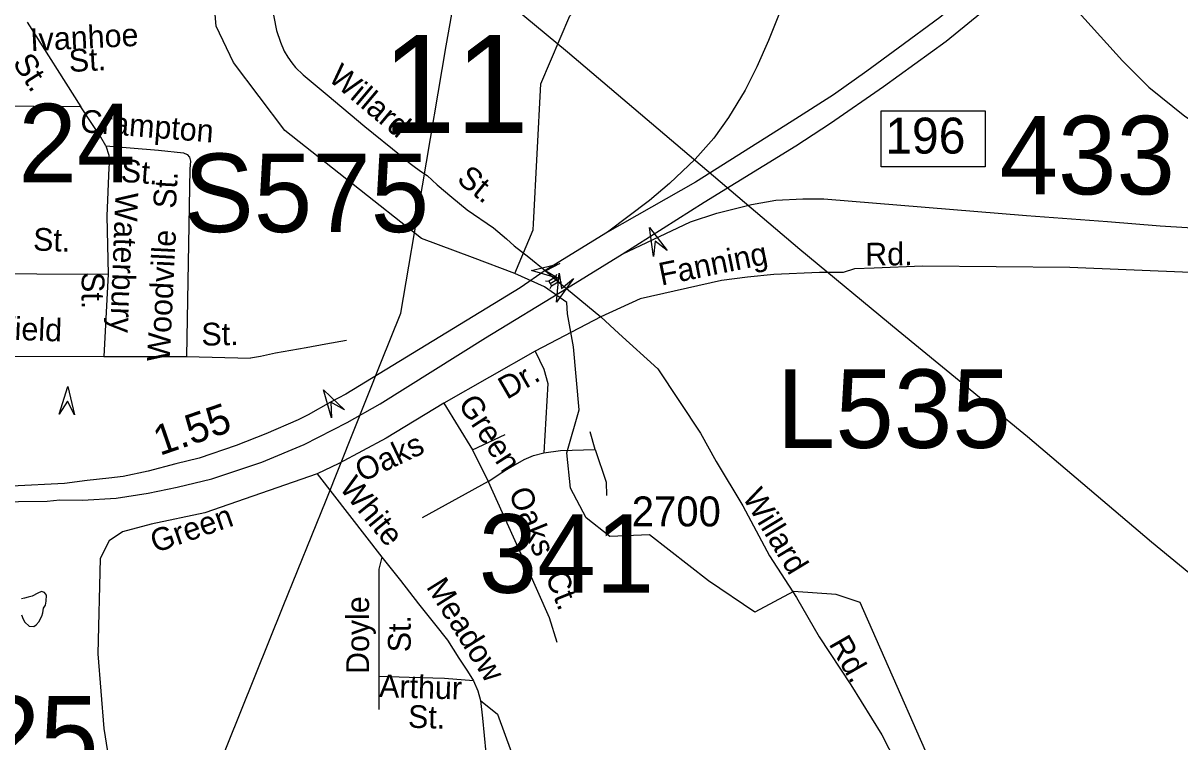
# Model space of a CAD drawing. Extents: x 1547597 to 1699558, y 810033 to 920809.
# Drawn here: x 1644617 to 1649445, y 841075 to 844077 of the extents above; entities that cross this region are included whole.
import ezdxf

# ---------------------------------------------------------------- set-up
doc = ezdxf.new("R2010")
doc.units = 0
for name, color, linetype in [('Exist Hydrographic Creek Single Shore', 7, 'Continuous'), ('Exist Hydrographic Misc Water Feature', 7, 'Continuous'), ('Exist Road Non-System Type 51', 7, 'Continuous'), ('Exist Road Non-System Type 51 Label', 7, 'Continuous'), ('Exist Road Primary Interstate Divided Center Attributed', 7, 'Continuous'), ('Exist Road Primary Interstate Interchange CELL', 7, 'Continuous'), ('Exist Road Primary Interstate Mileage Hundredths English Label', 7, 'Continuous'), ('Exist Road Primary Interstate Ramp 1 Lane Attributed', 7, 'Continuous'), ('Exist Road Primary Interstate Structure Cantilever Sign Attributed CELL', 7, 'Continuous'), ('Exist Road Primary Interstate Structure Cantilever Sign Number Label', 7, 'Continuous'), ('Exist Road Primary Interstate Structure Ovrhead Sign Attributed CELL', 7, 'Continuous'), ('Exist Road Primary Interstate Structure Ovrhead Sign Number Label', 7, 'Continuous'), ('Exist Road Primary Interstate Structure Standard Bridge CELL', 7, 'Continuous'), ('Exist Road Primary US Divided Attributed', 7, 'Continuous'), ('Exist Road Primary US Ramp 1 Lane  Attributed', 7, 'Continuous'), ('Exist Road Secondary Structure Standard Bridge Attributed CELL', 7, 'Continuous'), ('Exist Road Secondary Structure Standard Bridge Number Label', 7, 'Continuous'), ('Exist Road Secondary Type 51 Attributed', 7, 'Continuous'), ('Exist Road Secondary Type 51 Label', 7, 'Continuous'), ('Exist Road Secondary Type 51 Number Label', 7, 'Continuous'), ('Exist Utilities Electrical Transmission Line', 7, 'Continuous')]:
    doc.layers.add(name, color=color, linetype=linetype)

msp = doc.modelspace()

# ---------------------------------------------------------------- linework, layer by layer
at = {"layer": 'Exist Hydrographic Creek Single Shore'}
for points in [[(1646747.4, 843238.7), (1646778.1, 843824.2), (1646898.1, 844107.4), (1646949.1, 844162.2), (1647234.1, 844277.8), (1647537.1, 844514.6), (1648381.1, 845387), (1648725.1, 845593.4), (1648926.1, 845681.2), (1649003.1, 845788), (1649030.1, 845954.9), (1648804.8, 845860.6), (1648785.7, 846300.9), (1648664.7, 846628.4), (1648927.1, 847115.7), (1648987.1, 847239.3), (1649033.2, 847638.8)], [(1646669.1, 843032.1), (1646746.1, 843214.4), (1646747.4, 843238.7)], [(1646913.3, 842725.3), (1646888.7, 842863.5), (1646885.5, 842910.5), (1646792.7, 842976.1), (1646669.1, 843032.1)], [(1648852.1, 840207.4), (1648806.2, 840497.2), (1648501.2, 840769.2), (1648111.1, 841656.9), (1648010.6, 841690.2), (1647831.6, 841703), (1647670.9, 841617.1), (1647477.1, 841747.7), (1647230.9, 841939.6), (1647065.8, 841933.6), (1646966.8, 842011), (1646901.6, 842134.8), (1646885.7, 842282), (1646937.1, 842462), (1646913.3, 842725.3)]]:
    msp.add_lwpolyline(points, dxfattribs=at)
at = {"layer": 'Exist Hydrographic Misc Water Feature'}
msp.add_line((1646669.1, 843032.1), (1646492.6, 843098.1), dxfattribs=at)
for points in [[(1646492.6, 843098.1), (1646279.1, 843177.9), (1645709.1, 843629.3), (1645495.1, 843912.7), (1645422.1, 844065.1), (1645415, 844147.4), (1645374.1, 844197.5), (1645366.1, 844266.5), (1645252.1, 844449.4), (1644970.1, 844619.3)], [(1644609.3, 841605.6), (1644616.9, 841588.1), (1644623.5, 841575.4), (1644642.5, 841558.7), (1644660.7, 841556.3), (1644671.4, 841563.3), (1644684.3, 841577.4), (1644687.5, 841587.3), (1644695.1, 841600.5), (1644698.4, 841613.8), (1644701.7, 841633.3), (1644709.9, 841645.6), (1644713.2, 841663.5), (1644714.1, 841687.3), (1644705.6, 841699.5), (1644693.2, 841703.4), (1644678.3, 841695.8), (1644654.6, 841684.1), (1644637.5, 841679), (1644622, 841675.8), (1644609.8, 841672.6)]]:
    msp.add_lwpolyline(points, dxfattribs=at)
at = {"layer": 'Exist Road Non-System Type 51'}
for p, q in [((1644632.9, 844082), (1644857.1, 843728.4)), ((1646491.8, 842294.8), (1646628.4, 842358.8)), ((1647004, 842295.9), (1646983.7, 842370.6)), ((1646558, 842162.5), (1646281.6, 842011)), ((1646101.8, 841348.5), (1646101.6, 841210.4))]:
    msp.add_line(p, q, dxfattribs=at)
for points in [[(1645627.4, 844289.9), (1645673.8, 844047.2), (1645690.8, 843997.2), (1645706.8, 843960.7), (1645721.9, 843934.6), (1645737.7, 843912.2), (1645753.3, 843891.9), (1645786.1, 843861.8), (1645885.2, 843778), (1646043, 843645.3), (1646195, 843522.9), (1646232.4, 843490.4), (1646254.2, 843473.9), (1646279.9, 843455.6), (1646303.6, 843441.1), (1646344.5, 843401.4), (1646406, 843351), (1646470.3, 843297.9), (1646579.9, 843222.8), (1646633.7, 843176), (1646666.6, 843147.4), (1646727.1, 843099.7), (1646795.4, 843044.4)], [(1644857.1, 843728.4), (1644465.3, 843730.6), (1644097.6, 843734.4)], [(1644962.4, 843564.6), (1644940.9, 843601), (1644857.1, 843728.4)], [(1644962.4, 843564.6), (1644973.8, 843526.5), (1644977.3, 843502.5), (1644975, 843474.5), (1644965.6, 843270.6), (1644971.4, 843028.9)], [(1644962.4, 843564.6), (1645181.9, 843547.1), (1645285.8, 843535.4), (1645301.6, 843529.3), (1645311.4, 843517.1), (1645315.1, 843501), (1645312.6, 843469), (1645299.2, 842684.3)], [(1649758.2, 843024.4), (1648985.1, 843056.7), (1648370.9, 843061.7), (1648169.6, 843054.2), (1648086.8, 843051.6), (1648038.9, 843035.8), (1647940.7, 843035.8), (1647750.3, 843026.8), (1647640.9, 843016.6), (1647532.1, 843002.2), (1647192, 842926.2), (1647028.5, 842850.7)], [(1644076.1, 843033.3), (1644068.7, 842711.3), (1644105.5, 842669.5), (1644208.7, 842686.8), (1644952.9, 842684.3)], [(1644076.1, 843033.3), (1644971.4, 843028.9)], [(1644971.4, 843028.9), (1644952.9, 842684.3)], [(1646795.4, 843044.4), (1646846.6, 842999), (1646885, 842969.1)], [(1646885, 842969.1), (1647028.5, 842850.7)], [(1647028.5, 842850.7), (1646754.3, 842707.2), (1646373.4, 842490)], [(1647028.5, 842850.7), (1647102.6, 842781.5), (1647265.6, 842633.5), (1647443.6, 842365.1), (1647509.2, 842246.4)], [(1645965.8, 842751.5), (1645880.4, 842736.5), (1645798.3, 842721.6), (1645670, 842699.4), (1645607.3, 842684.3), (1645565.7, 842677.9)], [(1644952.9, 842684.3), (1645299.2, 842684.3)], [(1645299.2, 842684.3), (1645565.7, 842677.9)], [(1646754.3, 842707.2), (1646789.5, 842632.5), (1646806.6, 842571.7), (1646789.5, 842283.1)], [(1646373.4, 842490), (1646131.8, 842343.1), (1645933.8, 842237.8), (1645843.6, 842195.1)], [(1646373.4, 842490), (1646491.8, 842294.8), (1646558, 842162.5), (1646721.2, 841802.4), (1646813, 841594.4), (1646845, 841490.9)], [(1646789.5, 842283.1), (1646859.9, 842291.6), (1647004, 842295.9)], [(1647004, 842295.9), (1647049.8, 842159.9), (1647052, 842104.4)], [(1646558, 842162.5), (1646623, 842206.3), (1646708.4, 842254.3), (1646746.8, 842271.4), (1646789.5, 842283.1)], [(1645843.6, 842195.1), (1645374.8, 842032.1), (1645151.7, 841984.4), (1645031.4, 841951.8), (1644976.3, 841914.2), (1644938.7, 841841.5), (1644928.6, 841442.6), (1644953.8, 841130.5), (1645009, 840781.8)], [(1645843.6, 842195.1), (1646113.5, 841846.6)], [(1646113.5, 841846.6), (1646101.1, 841796.5), (1646102, 841732.5), (1646101.8, 841348.5)], [(1646113.5, 841846.6), (1646192.2, 841749), (1646266.6, 841651.9), (1646333.2, 841568.7), (1646388, 841499.9), (1646434.9, 841425.1), (1646472, 841370.6), (1646497.2, 841330)], [(1646497.2, 841330), (1646375.6, 841340.1), (1646227.6, 841344.5), (1646101.8, 841348.5)], [(1646497.2, 841330), (1646514.6, 841287.9), (1646526, 841247.6)], [(1646526, 841247.6), (1646534.7, 841173.6), (1646548.3, 841029.2), (1646563.7, 840857)], [(1646526, 841247.6), (1646596.4, 841191), (1646655.4, 841031.2), (1646734, 840940.3), (1646972.2, 840866.6), (1647399.6, 840731.4), (1647492.9, 840697), (1647529.8, 840635.5), (1647596.1, 840453.6)]]:
    msp.add_lwpolyline(points, dxfattribs=at)
at = {"layer": 'Exist Road Primary Interstate Divided Center Attributed'}
for points in [[(1647117, 843112.6), (1647459.5, 843329.5), (1647842.6, 843565.3), (1647986.1, 843659.2), (1648208.6, 843812), (1648469.7, 844002.3), (1648703.5, 844194.6), (1648852.8, 844312.7)], [(1648630.1, 844258.3), (1648442.9, 844101.5), (1648269.3, 843972.9), (1648138.8, 843876.8), (1647999.4, 843777.6), (1647826.6, 843667.7), (1647422.8, 843413.3), (1647056.2, 843203.8)], [(1647056.2, 843203.8), (1646795.4, 843044.4)], [(1646885, 842969.1), (1647117, 843112.6)], [(1646795.4, 843044.4), (1646690.7, 842972), (1645963.7, 842527.2), (1645900.2, 842493.5), (1645806.3, 842440.7), (1645764.1, 842420.5), (1645630.2, 842361.8), (1645505.4, 842312.7), (1645351.8, 842259.9), (1645254.7, 842236.4), (1645138.4, 842205.5), (1645033.8, 842183.9), (1644975.1, 842176.4), (1644883.8, 842167.4), (1644789, 842154.3), (1644567.6, 842143.1), (1644138.6, 842165.5), (1643835.6, 842193.2), (1643015.1, 842273.1), (1642515.2, 842318.9)], [(1643084.4, 842199.1), (1644106.6, 842111), (1644346.7, 842086.5), (1644475.8, 842078), (1644716.4, 842081.2), (1644769.2, 842085.7), (1644864.7, 842085.4), (1645005.5, 842093.7), (1645138.4, 842113.7), (1645260, 842139.3), (1645404.1, 842174.5), (1645613.7, 842242.8), (1645789.8, 842316.7), (1645969.5, 842408.7), (1646107.2, 842487.7), (1646547.3, 842762.2), (1646885, 842969.1)]]:
    msp.add_lwpolyline(points, dxfattribs=at)
at = {"layer": 'Exist Road Primary Interstate Interchange CELL'}
msp.add_lwpolyline([(1648197.6, 843710.8), (1648632.5, 843710.8), (1648632.5, 843477.6), (1648197.6, 843477.6)], close=True, dxfattribs=at)
at = {"layer": 'Exist Road Primary Interstate Ramp 1 Lane Attributed'}
msp.add_lwpolyline([(1647786.6, 844150.5), (1647727.9, 844005.4), (1647679.9, 843894.5), (1647630.8, 843797.4), (1647561.4, 843682.7), (1647500.1, 843596.2), (1647421.9, 843509.5), (1647314.4, 843406.9), (1647231.2, 843336.4), (1647056.2, 843203.8)], dxfattribs=at)
at = {"layer": 'Exist Road Primary Interstate Structure Cantilever Sign Attributed CELL'}
for points in [[(1647247.3, 843102.5), (1647230.6, 843223.3), (1647305.4, 843127), (1647254.3, 843167.1)], [(1644767.8, 842443.3), (1644803.6, 842559.8), (1644830.9, 842441), (1644801.4, 842498.9)]]:
    msp.add_lwpolyline(points, close=True, dxfattribs=at)
at = {"layer": 'Exist Road Primary Interstate Structure Ovrhead Sign Attributed CELL'}
msp.add_lwpolyline([(1645904.3, 842429), (1645869.8, 842545.9), (1645958.2, 842462), (1645901.6, 842493.9)], close=True, dxfattribs=at)
at = {"layer": 'Exist Road Primary Interstate Structure Standard Bridge CELL'}
for p, q in [((1646839.3, 843016.3), (1646844.9, 843028.3)), ((1646797.3, 843001.2), (1646810.5, 842999.8)), ((1646815.9, 842968.7), (1646821.5, 842980.6)), ((1646816, 842990.2), (1646844.8, 843006.7)), ((1646850.2, 842997.3), (1646863.3, 842996))]:
    msp.add_line(p, q, dxfattribs=at)
msp.add_lwpolyline([(1646821.5, 842980.6), (1646850.3, 842997.1), (1646839.3, 843016.3), (1646810.5, 842999.8)], close=True, dxfattribs=at)
at = {"layer": 'Exist Road Primary US Divided Attributed'}
msp.add_lwpolyline([(1648852.8, 844312.7), (1649206, 843919.4), (1649315.9, 843809.5), (1649465.9, 843688.9), (1649668.8, 843557.8), (1649867.4, 843441.5), (1650171.7, 843284.9), (1650474.8, 843135.9), (1650749.5, 842998.4), (1650958.7, 842877.8)], dxfattribs=at)
at = {"layer": 'Exist Road Primary US Ramp 1 Lane  Attributed'}
msp.add_lwpolyline([(1647117, 843112.6), (1647402.5, 843246.8), (1647512.4, 843283.6), (1647656.7, 843319.6), (1647758.8, 843337.5), (1647871.4, 843343.9), (1647959.4, 843343.4), (1648805.5, 843274.4), (1649143.2, 843248.3), (1649362.9, 843231.1), (1649610.6, 843215.8), (1649786.4, 843204.6), (1649897.5, 843192.5), (1650056.1, 843173.2), (1650251.8, 843142.2), (1650319.1, 843128.6), (1650381.5, 843113.3), (1650435.3, 843095), (1650488.7, 843075), (1650636.7, 843009.9), (1650810.1, 842934.9), (1650958.7, 842877.8)], dxfattribs=at)
at = {"layer": 'Exist Road Secondary Structure Standard Bridge Attributed CELL'}
for points in [[(1646854.9, 843009.6), (1646738, 843044.1), (1646856.5, 843072.7), (1646798.9, 843042.6)], [(1646913.8, 843010.8), (1646842.4, 842911.9), (1646854.8, 843033.2), (1646864.1, 842968.9)]]:
    msp.add_lwpolyline(points, close=True, dxfattribs=at)
at = {"layer": 'Exist Road Secondary Type 51 Attributed'}
msp.add_lwpolyline([(1647509.2, 842246.4), (1647620.3, 842061.4), (1647732.3, 841851.6), (1647844.1, 841677.5), (1647939.8, 841513.2), (1648071.2, 841312.8), (1648201.4, 841104.6), (1648288.6, 840933.7), (1648345.1, 840824.2), (1648397.9, 840740.6), (1648426.2, 840676.7), (1648465.4, 840620.5), (1648515.7, 840550.4), (1648580.7, 840478.4), (1648687.7, 840346.1), (1648814.3, 840194), (1648894.7, 840105.9), (1648965.5, 840023.2), (1649034.1, 839940.2), (1649077.5, 839895.4), (1649110, 839864.4), (1649130, 839841.5)], dxfattribs=at)
at = {"layer": 'Exist Utilities Electrical Transmission Line'}
for points in [[(1644374.7, 838344.3), (1644719.4, 839206), (1644962.9, 839806.8), (1645233.2, 840477.4), (1645468.6, 841060.4), (1645701.7, 841641.6), (1645881.2, 842085.1), (1646110.4, 842658.2), (1646193, 842865.2), (1646283.7, 843398.1), (1646383, 843982.8), (1646443.4, 844326.1)], [(1655991, 836354.8), (1655611.3, 836665.7), (1655073.5, 837118.6), (1654529.8, 837571.7), (1653999.5, 838006.5), (1653396.5, 838514.4), (1652961.4, 838876.1), (1652601.3, 839164.5), (1652053.6, 839625.7), (1651347.8, 840228.7), (1650837.6, 840655.3), (1650323.4, 841082), (1649809.3, 841512.7), (1649326.7, 841908.9), (1648808.5, 842349.6), (1648268.7, 842792.4), (1647859.3, 843131.7), (1647368.9, 843548.1), (1646888.4, 843956.3), (1646443.4, 844326.1)]]:
    msp.add_lwpolyline(points, dxfattribs=at)

# ---------------------------------------------------------------- texts
at = {"layer": 'Exist Road Non-System Type 51 Label'}
for s, rotation, p in [('Ivanhoe', 2.8536, (1644648.4, 843960)), ('St.', 302.7513, (1644570.3, 843912.4)), ('St.', 3.0733, (1644809.7, 843872.9)), ('Willard', 319.9411, (1645885.4, 843842.1)), ('Crampton', 355.4514, (1644852.2, 843622.7)), ('St.', 355.4514, (1645022.2, 843415.2)), ('St.', 320.9171, (1646422.1, 843417.5)), ('St.', 86.8517, (1645254.1, 843300.8)), ('Waterbury', 267.8396, (1645002.3, 843371.3)), ('St.', 357.8046, (1644656.9, 843128)), ('Woodville', 87.2056, (1645228.3, 842662.1)), ('Rd.', 0.608, (1648132, 843064.4)), ('Fanning', 11.4696, (1647280.4, 842980.6)), ('St.', 269.6, (1644861.5, 843037.8)), ('Mansfield', 357.8385, (1644234.2, 842767.6)), ('St.', 0.848, (1645361.5, 842730.2)), ('Dr.', 30.0675, (1646635.7, 842503.3)), ('Green', 303.0606, (1646429.5, 842486.8)), ('Oaks', 25.3241, (1646031.1, 842158.4)), ('White', 309.1012, (1645933.2, 842135.7)), ('Oaks', 292.3024, (1646641.8, 842116.8)), ('Green', 19.2504, (1645168, 841863.3)), ('Meadow', 302.0936, (1646296.7, 841722.9)), ('Ct.', 291.851, (1646794.8, 841767.6)), ('Doyle', 89.9706, (1646060.4, 841358.6)), ('St.', 89.9706, (1646234.5, 841449.3)), ('Arthur', 358.2933, (1646101.5, 841262.2)), ('St.', 358.2933, (1646222.1, 841134.3))]:
    msp.add_text(s, height=95, rotation=rotation, dxfattribs=at).set_placement(p)
at = {"layer": 'Exist Road Primary Interstate Interchange CELL'}
msp.add_text('196', height=150, dxfattribs=at).set_placement((1648215.2, 843532.5))
at = {"layer": 'Exist Road Primary Interstate Mileage Hundredths English Label'}
msp.add_text('1.55', height=125, rotation=18.9704, dxfattribs=at).set_placement((1645187.4, 842269.5))
at = {"layer": 'Exist Road Primary Interstate Structure Cantilever Sign Number Label'}
for s, p in [('L524', (1644108.8, 843412.4)), ('L535', (1647762.8, 842302.9)), ('L525', (1643955.2, 840938.4))]:
    msp.add_text(s, height=328.08, dxfattribs=at).set_placement(p)
at = {"layer": 'Exist Road Primary Interstate Structure Ovrhead Sign Number Label'}
msp.add_text('S575', height=328.08, dxfattribs=at).set_placement((1645286.8, 843204.5))
at = {"layer": 'Exist Road Secondary Structure Standard Bridge Number Label'}
for s, height, p in [('11', 410.1, (1646116.5, 843618)), ('433', 328.08, (1648692.2, 843362)), ('341', 328.08, (1646518.2, 841697.8))]:
    msp.add_text(s, height=height, dxfattribs=at).set_placement(p)
at = {"layer": 'Exist Road Secondary Type 51 Label'}
for s, rotation, p in [('Willard', 301.1845, (1647616.6, 842097.8)), ('Rd.', 299.9009, (1647977.4, 841484.5))]:
    msp.add_text(s, height=95, rotation=rotation, dxfattribs=at).set_placement(p)
at = {"layer": 'Exist Road Secondary Type 51 Number Label'}
msp.add_text('2700', height=125, dxfattribs=at).set_placement((1647157.1, 841975.2))

doc.saveas('drawing.dxf')
